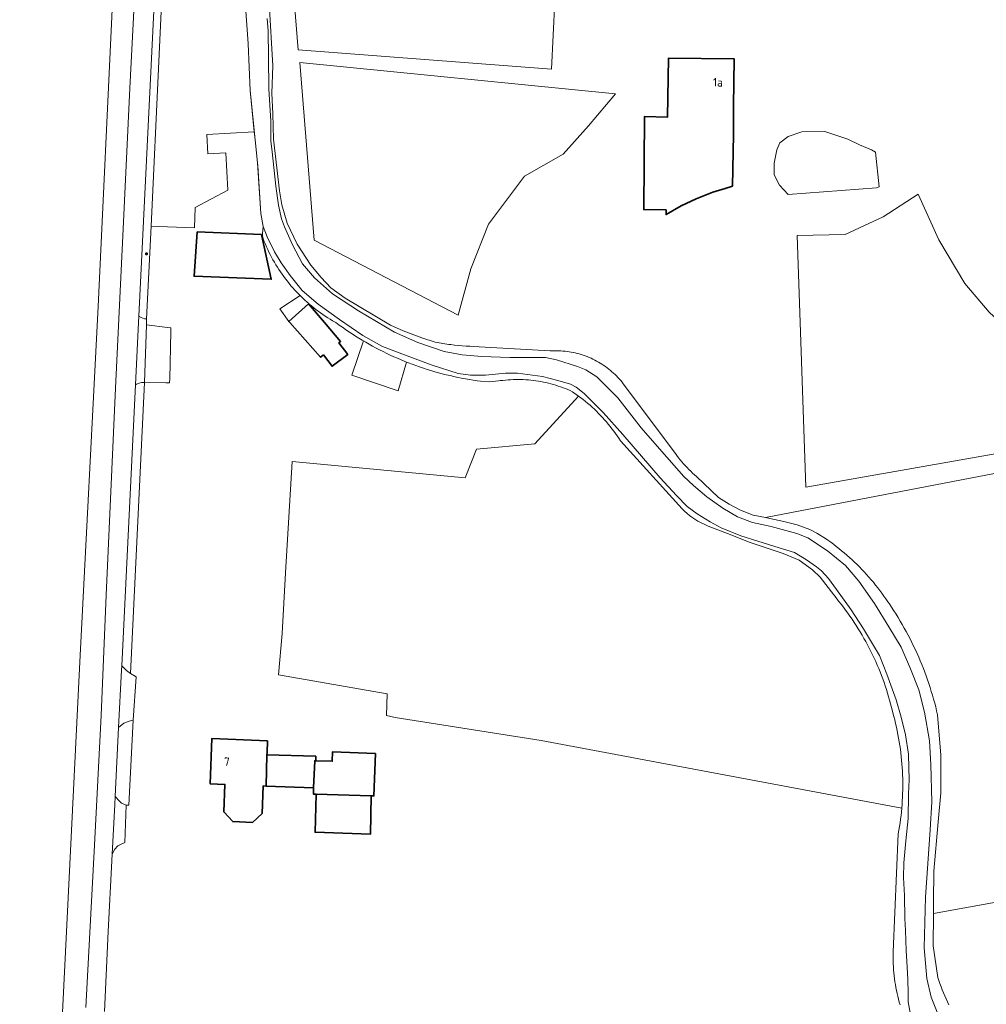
# Model space of a CAD drawing. Header units: metres. Extents: x 152610 to 160096, y 456114 to 462495.
# Tile 913 of 938: x 159071 to 159223, y 460143 to 460298. Entities that reach past the tile are written whole.
import ezdxf
from ezdxf.enums import TextEntityAlignment as Align

# ---------------------------------------------------------------- set-up
doc = ezdxf.new("R2010")
doc.units = ezdxf.units.M
doc.header["$LTSCALE"] = 0.5
doc.layers.get('0').update_dxf_attribs({"linetype": 'CONTINUOUS'})
for name, color, linetype, lineweight in [('B-PV-GK-BESCHOEIING-G', 251, 'GK-BESCHOEIING-SO', 18), ('B-PV-GR-BOUWLAND-GV', 251, 'CONTINUOUS', 13), ('B-PV-GR-GRAS-GV', 251, 'CONTINUOUS', 13), ('B-PV-IE-MEUBILAIR-S', 251, 'CONTINUOUS', 25), ('B-PV-OG-BEBOUWING-GV', 6, 'CONTINUOUS', 35), ('B-PV-OG-BEBOUWING-T18', 1, 'CONTINUOUS', 18), ('B-PV-OG-BEBOUWING_OVERBOUWING-GV', 251, 'CONTINUOUS', 18), ('B-PV-OG-TERREIN_BEGROEID-GV', 251, 'CONTINUOUS', 18), ('B-PV-OG-TERREIN_OEVER-GV', 251, 'CONTINUOUS', 18), ('B-PV-OG-WATER_SLOOT-GV', 251, 'CONTINUOUS', 18), ('B-PV-VH-GESLOTENVERHARDING_ASFALT-GV', 251, 'CONTINUOUS', 18), ('B-PV-VH-ONVERHARD_ZAND-GV', 251, 'CONTINUOUS', 18), ('B-PV-VH-OPENVERHARDING_BETONSTRAATSTEEN-GV', 251, 'CONTINUOUS', 18)]:
    doc.layers.add(name, color=color, linetype=linetype, lineweight=lineweight)
doc.styles.add('NLCS-ISO-M750-T18', font='NLCS-ISO.ttf', dxfattribs={"height": 1.35})
doc.linetypes.add('GK-BESCHOEIING-SO', pattern='A,18,-3,[1,NLCS.SHX,S=0.6,R=0,X=0,Y=0],-3', length=24)

# ---------------------------------------------------------------- blocks, each defined once
blk = doc.blocks.new('SIE-MEUBILAIR_PAAL_LICHTMAST-SO')
for points in [[(-0.62, 0), (-1, 0)], [(-0.71, 0.71), (-0.44, 0.44)], [(0, 1), (0, 0.62)], [(0.44, 0.44), (0.71, 0.71)], [(1, 0), (0.62, 0)], [(-0.71, -0.71), (-0.44, -0.44)], [(0, -0.62), (0, -1)], [(0.44, -0.44), (0.71, -0.71)]]:
    blk.add_lwpolyline(points)
blk.add_circle((0, 0), 0.5)

msp = doc.modelspace()

# ---------------------------------------------------------------- linework, layer by layer
at = {"layer": 'B-PV-GK-BESCHOEIING-G', "flags": 128}
for points in [[(159071.405, 460000), (159072.765, 460027.886), (159074.554, 460065.078), (159075.912, 460095.401), (159078.157, 460141.555), (159080.854, 460196.661), (159083.719, 460252.522), (159085.998, 460300.346), (159087.504, 460331.468), (159088.007, 460362.514), (159086.043, 460406.281), (159084.19, 460451.833), (159085.001, 460489.846), (159085.64, 460500)], [(159109.669, 460265.095), (159109.301, 460267.177), (159108.813, 460275.113), (159108.414, 460278.734), (159107.659, 460286.485), (159107.34, 460293.817), (159106.967, 460299.015), (159106.395, 460305.414), (159105.844, 460309.62), (159105.608, 460313.917)]]:
    msp.add_lwpolyline(points, dxfattribs=at)
at = {"layer": 'B-PV-GR-BOUWLAND-GV', "flags": 128}
for points in [[(159156.609, 460321.976), (159134.539, 460322.192), (159129.221, 460322.618), (159112.821, 460322.106), (159115.202, 460292.869), (159155.022, 460289.827)], [(159115.467, 460290.885), (159117.716, 460262.971), (159140.338, 460251.197), (159142.322, 460258.473), (159145.1, 460265.485), (159150.789, 460273.025), (159156.874, 460276.465), (159160.843, 460280.963), (159165.076, 460285.99)], [(159212.663, 460270.177), (159207.172, 460266.639), (159201.193, 460263.832), (159193.628, 460263.71), (159195.001, 460224.13), (159318.241, 460245.81), (159317.887, 460247.051), (159317.045, 460250), (159311.57, 460269.19), (159309.88, 460274.035), (159309.302, 460275.971), (159308.58, 460276.411), (159306.861, 460276.808), (159305.504, 460276.862), (159229.395, 460271.382), (159227.28, 460271.23), (159227.809, 460264.612), (159228.339, 460255.219), (159227.28, 460248.472), (159223.841, 460251.647), (159220.004, 460256.145), (159215.903, 460263.024)]]:
    msp.add_lwpolyline(points, close=True, dxfattribs=at)
at = {"layer": 'B-PV-GR-GRAS-GV', "flags": 128}
for points in [[(159099.012, 460268.123), (159104.117, 460270.821), (159103.798, 460276.692), (159100.976, 460276.539), (159100.811, 460279.583), (159108.292, 460279.989), (159107.659, 460286.485), (159107.34, 460293.817), (159106.967, 460299.015), (159106.395, 460305.414), (159105.844, 460309.62), (159105.608, 460313.917), (159105.558, 460315.597), (159104.617, 460316.246), (159094.507, 460316.961), (159092.058, 460265.17), (159093.237, 460265.114), (159098.875, 460264.912)], [(159206.141, 460271.183), (159206.543, 460271.346), (159205.986, 460276.787), (159205.329, 460277.158), (159203.446, 460277.943), (159201.625, 460278.818), (159198.028, 460280.022), (159194.411, 460280.009), (159192.24, 460279.27), (159190.941, 460278.268), (159190.44, 460277.151), (159190.029, 460275.056), (159190.029, 460273.233), (159190.895, 460271.593), (159192.24, 460270.135)], [(159210.099, 460173.675), (159210.145, 460174.256), (159210.183, 460174.837), (159210.213, 460175.418), (159210.235, 460176), (159210.249, 460176.583), (159210.255, 460177.165), (159210.253, 460177.747), (159210.243, 460178.33), (159210.225, 460178.912), (159210.199, 460179.494), (159210.165, 460180.075), (159210.123, 460180.656), (159210.073, 460181.236), (159210.016, 460181.816), (159209.95, 460182.395), (159209.876, 460182.972), (159209.794, 460183.549), (159209.705, 460184.124), (159209.607, 460184.699), (159209.502, 460185.271), (159209.388, 460185.843), (159209.267, 460186.413), (159209.138, 460186.981), (159209.002, 460187.547), (159208.857, 460188.111), (159208.705, 460188.673), (159208.631, 460188.936), (159208.493, 460189.507), (159208.348, 460190.075), (159208.194, 460190.642), (159208.034, 460191.207), (159207.865, 460191.769), (159207.688, 460192.329), (159207.505, 460192.887), (159207.313, 460193.442), (159207.114, 460193.994), (159206.907, 460194.543), (159206.694, 460195.09), (159206.472, 460195.634), (159206.243, 460196.174), (159206.007, 460196.712), (159205.764, 460197.246), (159205.513, 460197.777), (159205.255, 460198.304), (159204.99, 460198.828), (159204.718, 460199.348), (159204.438, 460199.865), (159204.152, 460200.377), (159203.859, 460200.886), (159203.558, 460201.39), (159203.251, 460201.891), (159202.938, 460202.387), (159202.617, 460202.879), (159202.29, 460203.366), (159201.956, 460203.849), (159201.616, 460204.327), (159201.269, 460204.801), (159200.916, 460205.27), (159200.556, 460205.734), (159200.19, 460206.193), (159200.148, 460206.245), (159199.953, 460206.531), (159199.751, 460206.812), (159199.543, 460207.088), (159199.436, 460207.224), (159197.272, 460209.992), (159196.077, 460211.171), (159193.98, 460212.659), (159191.443, 460213.704), (159186.25, 460215.444), (159182.72, 460216.868), (159179.672, 460218.003), (159178.038, 460218.81), (159176.95, 460219.516), (159176.746, 460219.684), (159176.341, 460220.025), (159175.943, 460220.373), (159175.549, 460220.727), (159165.856, 460231.439), (159165.605, 460231.824), (159165.347, 460232.205), (159165.082, 460232.581), (159164.811, 460232.953), (159164.534, 460233.32), (159164.25, 460233.682), (159163.96, 460234.039), (159163.664, 460234.391), (159163.361, 460234.737), (159163.053, 460235.079), (159162.739, 460235.415), (159162.419, 460235.745), (159162.093, 460236.07), (159161.762, 460236.389), (159161.425, 460236.702), (159161.083, 460237.01), (159160.736, 460237.311), (159160.383, 460237.606), (159160.025, 460237.896), (159159.663, 460238.178), (159159.295, 460238.455), (159152.391, 460230.961), (159143.21, 460230.138), (159141.442, 460225.607), (159114.23, 460228.185), (159113.219, 460210.683), (159112.689, 460201.162), (159112.095, 460194.665), (159129.208, 460191.657), (159129.064, 460188.25), (159130.44, 460187.921), (159153.414, 460184.323)]]:
    msp.add_lwpolyline(points, close=True, dxfattribs=at)
msp.add_lwpolyline([(159242.149, 460229.637), (159188.673, 460219.363), (159189.336, 460219.235), (159191.531, 460218.73), (159193.651, 460218.209), (159195.651, 460217.492), (159196.719, 460216.924), (159198.262, 460215.959), (159198.485, 460215.804), (159198.926, 460215.488), (159199.363, 460215.165), (159199.795, 460214.836), (159200.222, 460214.501), (159200.644, 460214.159), (159201.061, 460213.811), (159201.472, 460213.457), (159201.879, 460213.097), (159202.28, 460212.731), (159202.676, 460212.359), (159203.066, 460211.982), (159203.451, 460211.598), (159203.83, 460211.209), (159204.203, 460210.815), (159204.57, 460210.415), (159204.931, 460210.01), (159205.287, 460209.599), (159205.636, 460209.183), (159205.979, 460208.762), (159206.316, 460208.336), (159206.646, 460207.905), (159206.97, 460207.47), (159207.288, 460207.03), (159207.599, 460206.584), (159207.904, 460206.135), (159208.145, 460205.784), (159208.501, 460205.255), (159208.85, 460204.722), (159209.193, 460204.184), (159209.529, 460203.642), (159209.858, 460203.096), (159210.18, 460202.545), (159210.495, 460201.991), (159210.803, 460201.433), (159211.104, 460200.871), (159211.398, 460200.305), (159211.685, 460199.736), (159211.964, 460199.163), (159212.237, 460198.587), (159212.502, 460198.007), (159212.76, 460197.424), (159213.011, 460196.837), (159213.254, 460196.248), (159213.49, 460195.656), (159213.718, 460195.06), (159213.939, 460194.462), (159214.153, 460193.862), (159214.358, 460193.258), (159214.557, 460192.652), (159214.747, 460192.044), (159214.93, 460191.433), (159215.106, 460190.82), (159215.273, 460190.205), (159215.433, 460189.588), (159215.585, 460188.968), (159215.729, 460188.347), (159216.263, 460182.007), (159216.232, 460176.117), (159215.807, 460171.533), (159215.135, 460163.793), (159215.087, 460159.03), (159215.075, 460157.124), (159337.692, 460179.292)], dxfattribs=at)
at = {"layer": 'B-PV-OG-BEBOUWING-GV', "flags": 128}
for points in [[(159183.639, 460284.005), (159183.735, 460291.493), (159173.414, 460291.568), (159173.27, 460282.322), (159169.638, 460282.379), (159169.537, 460267.773), (159173.042, 460267.719), (159173.031, 460266.981), (159175.414, 460268.37), (159177.753, 460269.473), (159180.4, 460270.531), (159182.342, 460271.104), (159183.467, 460271.479), (159183.616, 460279.549)], [(159109.452, 460263.88), (159099.327, 460264.272), (159098.821, 460257.303), (159110.956, 460256.832)], [(159119.18, 460244.939), (159120.523, 460243.148), (159122.998, 460245.005), (159121.612, 460246.854), (159121.854, 460247.044), (159119.318, 460250), (159116.801, 460252.933), (159113.712, 460250.174), (159113.867, 460250), (159118.705, 460244.566)], [(159110.352, 460184.291), (159101.62, 460184.64), (159101.33, 460177.51), (159103.668, 460177.417), (159103.495, 460173.09), (159104.896, 460171.573), (159108.003, 460171.449), (159109.521, 460172.849), (159109.693, 460177.176), (159110.145, 460177.158), (159110.287, 460182.063), (159110.298, 460182.422)], [(159127.345, 460182.299), (159120.583, 460182.517), (159120.541, 460181.048), (159117.963, 460181.129), (159117.79, 460181.133), (159117.627, 460176.859), (159117.59, 460175.89), (159117.757, 460175.885), (159118.007, 460175.878), (159126.659, 460175.632), (159126.909, 460175.625), (159127.103, 460175.619)], [(159117.984, 460181.846), (159110.287, 460182.063), (159110.145, 460177.158), (159117.627, 460176.859), (159117.79, 460181.133), (159117.963, 460181.129)], [(159126.659, 460175.632), (159118.007, 460175.878), (159117.84, 460169.909), (159126.562, 460169.594)]]:
    msp.add_lwpolyline(points, close=True, dxfattribs=at)
at = {"layer": 'B-PV-OG-BEBOUWING_OVERBOUWING-GV', "flags": 128}
for points in [[(159115.602, 460254.149), (159115.493, 460254.259), (159112.302, 460252.181), (159113.712, 460250.174), (159116.801, 460252.933), (159116.858, 460252.991), (159116.593, 460253.221), (159116.257, 460253.525), (159115.927, 460253.834)], [(159125.809, 460246.918), (159125.456, 460247.126), (159123.648, 460241.755), (159130.893, 460239.261), (159132.212, 460243.815), (159131.954, 460243.918), (159131.379, 460244.154), (159130.806, 460244.398), (159130.237, 460244.649), (159129.671, 460244.908), (159129.109, 460245.174), (159128.549, 460245.447), (159127.994, 460245.727), (159127.442, 460246.014), (159126.894, 460246.309), (159126.35, 460246.61)]]:
    msp.add_lwpolyline(points, close=True, dxfattribs=at)
at = {"layer": 'B-PV-OG-TERREIN_BEGROEID-GV', "flags": 128}
for points in [[(159084.19, 460451.833), (159086.043, 460406.281), (159088.007, 460362.514), (159087.504, 460331.468), (159085.998, 460300.346), (159083.719, 460252.522), (159080.854, 460196.661), (159078.157, 460141.555)], [(159094.113, 460332.12), (159090.147, 460251.026), (159090.527, 460250.795), (159091.035, 460250.602), (159091.369, 460250.603), (159092.058, 460265.17), (159094.507, 460316.961)], [(159081.782, 460142.359), (159083.162, 460167.866), (159084.204, 460188.274), (159084.989, 460207.168), (159086.482, 460239.717), (159087.626, 460263.671), (159088.721, 460286.863), (159089.543, 460303.113)]]:
    msp.add_lwpolyline(points, dxfattribs=at)
msp.add_lwpolyline([(159088.849, 460194.863), (159091.006, 460240.618), (159090.559, 460240.591), (159090.192, 460240.483), (159089.785, 460240.322), (159089.617, 460240.201), (159087.455, 460196.07), (159088.215, 460195.337), (159088.832, 460194.873)], close=True, dxfattribs=at)
at = {"layer": 'B-PV-OG-TERREIN_OEVER-GV', "flags": 128}
for points in [[(159217.49, 460142.755), (159217.27, 460143.223), (159217.058, 460143.695), (159216.852, 460144.17), (159216.655, 460144.648), (159216.464, 460145.129), (159216.282, 460145.612), (159216.106, 460146.099), (159215.938, 460146.588), (159215.778, 460147.08), (159215.043, 460152.058), (159215.075, 460157.124), (159215.087, 460159.03), (159215.135, 460163.793), (159215.807, 460171.533), (159216.232, 460176.117), (159216.263, 460182.007), (159215.729, 460188.347), (159215.585, 460188.968), (159215.433, 460189.588), (159215.273, 460190.205), (159215.106, 460190.82), (159214.93, 460191.433), (159214.747, 460192.044), (159214.557, 460192.652), (159214.358, 460193.258), (159214.153, 460193.862), (159213.939, 460194.462), (159213.718, 460195.06), (159213.49, 460195.656), (159213.254, 460196.248), (159213.011, 460196.837), (159212.76, 460197.424), (159212.502, 460198.007), (159212.237, 460198.587), (159211.964, 460199.163), (159211.685, 460199.736), (159211.398, 460200.305), (159211.104, 460200.871), (159210.803, 460201.433), (159210.495, 460201.991), (159210.18, 460202.545), (159209.858, 460203.096), (159209.529, 460203.642), (159209.193, 460204.184), (159208.85, 460204.722), (159208.501, 460205.255), (159208.145, 460205.784), (159207.904, 460206.135), (159207.599, 460206.584), (159207.288, 460207.03), (159206.97, 460207.47), (159206.646, 460207.905), (159206.316, 460208.336), (159205.979, 460208.762), (159205.636, 460209.183), (159205.287, 460209.599), (159204.931, 460210.01), (159204.57, 460210.415), (159204.203, 460210.815), (159203.83, 460211.209), (159203.451, 460211.598), (159203.066, 460211.982), (159202.676, 460212.359), (159202.28, 460212.731), (159201.879, 460213.097), (159201.472, 460213.457), (159201.061, 460213.811), (159200.644, 460214.159), (159200.222, 460214.501), (159199.795, 460214.836), (159199.363, 460215.165), (159198.926, 460215.488), (159198.485, 460215.804), (159198.262, 460215.959), (159196.719, 460216.924), (159195.651, 460217.492), (159193.651, 460218.209), (159191.531, 460218.73), (159189.336, 460219.235), (159188.673, 460219.363), (159186.72, 460219.74), (159184.765, 460220.516), (159182.975, 460221.488), (159181.304, 460222.536), (159177.827, 460225.815), (159177.52, 460226.085), (159177.217, 460226.361), (159176.92, 460226.643), (159176.629, 460226.931), (159176.343, 460227.225), (159176.063, 460227.524), (159175.789, 460227.828), (159175.521, 460228.138), (159175.258, 460228.453), (159175.003, 460228.773), (159174.753, 460229.098), (159174.51, 460229.428), (159166.319, 460240.387), (159166.116, 460240.643), (159165.907, 460240.895), (159165.691, 460241.141), (159165.47, 460241.382), (159165.242, 460241.617), (159165.01, 460241.847), (159164.771, 460242.07), (159164.527, 460242.288), (159164.278, 460242.5), (159164.024, 460242.706), (159163.765, 460242.906), (159163.501, 460243.099), (159163.232, 460243.286), (159162.959, 460243.466), (159162.682, 460243.639), (159162.4, 460243.805), (159162.115, 460243.965), (159161.825, 460244.117), (159161.532, 460244.262), (159161.236, 460244.401), (159160.936, 460244.532), (159160.633, 460244.655), (159160.327, 460244.771), (159160.019, 460244.88), (159159.708, 460244.981), (159159.394, 460245.074), (159159.078, 460245.159), (159158.761, 460245.237), (159158.441, 460245.307), (159158.12, 460245.37), (159157.798, 460245.424), (159157.474, 460245.47), (159157.149, 460245.509), (159156.823, 460245.539), (159156.497, 460245.562), (159156.17, 460245.577), (159155.843, 460245.583), (159155.516, 460245.582), (159155.189, 460245.572), (159154.863, 460245.555), (159154.817, 460245.552), (159142.708, 460246.269), (159142.205, 460246.292), (159141.599, 460246.327), (159140.993, 460246.37), (159140.388, 460246.422), (159139.783, 460246.481), (159139.18, 460246.548), (159138.878, 460246.585), (159136.719, 460246.938), (159134.653, 460247.634), (159131.686, 460248.718), (159129.7, 460249.585), (159122.578, 460253.865), (159120.35, 460255.462), (159118.793, 460257.101), (159117.196, 460259.01), (159115.034, 460262.341), (159113.453, 460265.653), (159112.645, 460268.506), (159112.249, 460270.698), (159111.338, 460278.82), (159111.208, 460282.806), (159111.029, 460286.062), (159111.189, 460290.359), (159110.634, 460300.245)], [(159110.304, 460297.824), (159110.474, 460295.887), (159110.514, 460291.74), (159110.556, 460286.736), (159110.899, 460281.688), (159110.907, 460278.593), (159111.121, 460276.851), (159111.675, 460271.458), (159112.088, 460268.454), (159112.589, 460266.336), (159113.058, 460265.045), (159114.282, 460262.253), (159115.882, 460259.267), (159117.781, 460257.063), (159120.612, 460254.546), (159124.69, 460251.866), (159130.318, 460248.514), (159134.033, 460246.9), (159138.139, 460245.468), (159140.965, 460244.964), (159144.091, 460244.701), (159148.494, 460244.502), (159152.115, 460244.51), (159154.083, 460244.515), (159155.827, 460244.174), (159159.12, 460243.1), (159160.399, 460242.607), (159162.159, 460241.485), (159165.443, 460238.202), (159169.121, 460233.493), (159171.984, 460230.149), (159175.826, 460225.816), (159177.377, 460224.393), (159179.44, 460222.595), (159181.953, 460220.858), (159184.256, 460219.466), (159186.647, 460218.6), (159189.549, 460217.977), (159193.608, 460216.874), (159195.353, 460216.173), (159198.438, 460214.122), (159201.269, 460211.83), (159203.333, 460209.355), (159205.806, 460205.86), (159208.069, 460202.2), (159209.985, 460198.974), (159211.481, 460195.567), (159212.796, 460192.264), (159213.676, 460188.75), (159214.438, 460184.245), (159214.688, 460180.564), (159214.837, 460174.704), (159214.547, 460170.256), (159213.852, 460159.676), (159213.616, 460151.712), (159214.034, 460146.935), (159214.717, 460143.992), (159216.108, 460140.584)], [(159211.6, 460140.693), (159211.097, 460143.247), (159211.094, 460144.569), (159211.029, 460146.792), (159210.917, 460149.557), (159210.807, 460151.299), (159210.743, 460152.892), (159210.694, 460154.47), (159210.585, 460156.318), (159210.531, 460159.939), (159210.374, 460162.778), (159210.428, 460165.107), (159210.72, 460168.534), (159211.117, 460172.081), (159211.168, 460175.867), (159211.238, 460178.181), (159211.203, 460179.999), (159211.183, 460182.178), (159210.664, 460185.227), (159209.997, 460187.975), (159209.238, 460190.738), (159207.741, 460194.731), (159206.577, 460197.673), (159204.103, 460201.874), (159202.127, 460204.875), (159199.835, 460208.07), (159198.599, 460209.795), (159197.469, 460210.994), (159196.671, 460211.608), (159195.121, 460212.731), (159193.225, 460213.883), (159190.804, 460214.614), (159187.466, 460215.642), (159184.804, 460216.492), (159181.676, 460217.762), (159179.975, 460218.674), (159177.914, 460219.962), (159176.363, 460221.085), (159174.661, 460222.823), (159172.085, 460225.582), (159166.223, 460232.404), (159163.15, 460235.868), (159160.152, 460238.85), (159158.918, 460239.839), (159158.015, 460240.318), (159156, 460240.929), (159153.595, 460241.539), (159149.687, 460242.055), (159147.809, 460242.051), (159144.624, 460241.742), (159142.265, 460241.737), (159140.371, 460242.033), (159136.1, 460243.374), (159131.934, 460244.957), (159128.46, 460246.271), (159125.361, 460247.961), (159121.703, 460250.507), (159118.362, 460252.902), (159115.817, 460255.075), (159113.933, 460257.429), (159112.501, 460259.409), (159111.475, 460261.15), (159110.327, 460263.476), (159109.669, 460265.095), (159109.651, 460264.58), (159109.599, 460264.013), (159109.605, 460263.654), (159109.694, 460263.169), (159109.86, 460262.749), (159110.034, 460262.33), (159110.216, 460261.916), (159110.404, 460261.504), (159110.6, 460261.096), (159110.803, 460260.692), (159111.013, 460260.291), (159111.23, 460259.893), (159111.454, 460259.5), (159111.685, 460259.111), (159111.923, 460258.726), (159112.168, 460258.345), (159112.419, 460257.968), (159112.677, 460257.596), (159112.942, 460257.229), (159113.213, 460256.866), (159113.49, 460256.509), (159113.774, 460256.156), (159114.063, 460255.808), (159114.359, 460255.465), (159114.661, 460255.128), (159114.969, 460254.796), (159115.283, 460254.47), (159115.493, 460254.259), (159115.602, 460254.149), (159115.927, 460253.834), (159116.257, 460253.525), (159116.593, 460253.221), (159116.858, 460252.991), (159116.935, 460252.924), (159117.281, 460252.632), (159117.632, 460252.347), (159117.989, 460252.068), (159118.35, 460251.795), (159118.716, 460251.529), (159119.087, 460251.269), (159119.462, 460251.016), (159119.842, 460250.77), (159120.226, 460250.53), (159120.615, 460250.297), (159121.007, 460250.071), (159121.136, 460249.999), (159121.637, 460249.63), (159122.143, 460249.268), (159122.654, 460248.912), (159123.169, 460248.563), (159123.688, 460248.221), (159124.212, 460247.885), (159124.74, 460247.556), (159125.273, 460247.234), (159125.809, 460246.918), (159126.35, 460246.61), (159126.894, 460246.309), (159127.442, 460246.014), (159127.994, 460245.727), (159128.549, 460245.447), (159129.109, 460245.174), (159129.671, 460244.908), (159130.237, 460244.649), (159130.806, 460244.398), (159131.379, 460244.154), (159131.954, 460243.918), (159132.533, 460243.688), (159133.114, 460243.467), (159133.699, 460243.253), (159134.286, 460243.046), (159134.875, 460242.847), (159135.467, 460242.655), (159136.062, 460242.472), (159136.658, 460242.295), (159137.257, 460242.127), (159137.858, 460241.966), (159138.462, 460241.813), (159139.067, 460241.668), (159139.673, 460241.53), (159140.282, 460241.4), (159140.892, 460241.279), (159141.504, 460241.165), (159142.117, 460241.058), (159142.731, 460240.96), (159143.347, 460240.87), (159143.866, 460240.8), (159145.277, 460240.718), (159146.686, 460240.836), (159146.994, 460240.881), (159147.391, 460240.932), (159147.789, 460240.975), (159148.188, 460241.01), (159148.587, 460241.037), (159148.987, 460241.057), (159149.387, 460241.068), (159149.788, 460241.071), (159150.188, 460241.066), (159150.588, 460241.053), (159150.988, 460241.032), (159151.387, 460241.004), (159151.786, 460240.967), (159152.184, 460240.922), (159152.581, 460240.869), (159152.977, 460240.809), (159153.371, 460240.74), (159153.764, 460240.664), (159154.155, 460240.58), (159154.545, 460240.488), (159154.933, 460240.388), (159155.319, 460240.28), (159155.702, 460240.165), (159156.083, 460240.042), (159156.462, 460239.912), (159156.837, 460239.774), (159157.21, 460239.629), (159157.58, 460239.476), (159157.947, 460239.315), (159158.311, 460239.148), (159158.546, 460238.989), (159158.923, 460238.725), (159159.295, 460238.455), (159159.663, 460238.178), (159160.025, 460237.896), (159160.383, 460237.606), (159160.736, 460237.311), (159161.083, 460237.01), (159161.425, 460236.702), (159161.762, 460236.389), (159162.093, 460236.07), (159162.419, 460235.745), (159162.739, 460235.415), (159163.053, 460235.079), (159163.361, 460234.737), (159163.664, 460234.391), (159163.96, 460234.039), (159164.25, 460233.682), (159164.534, 460233.32), (159164.811, 460232.953), (159165.082, 460232.581), (159165.347, 460232.205), (159165.605, 460231.824), (159165.856, 460231.439), (159175.549, 460220.727), (159175.943, 460220.373), (159176.341, 460220.025), (159176.746, 460219.684), (159176.95, 460219.516), (159178.038, 460218.81), (159179.672, 460218.003), (159182.72, 460216.868), (159186.25, 460215.444), (159191.443, 460213.704), (159193.98, 460212.659), (159196.077, 460211.171), (159197.272, 460209.992), (159199.436, 460207.224), (159199.543, 460207.088), (159199.751, 460206.812), (159199.953, 460206.531), (159200.148, 460206.245), (159200.19, 460206.193), (159200.556, 460205.734), (159200.916, 460205.27), (159201.269, 460204.801), (159201.616, 460204.327), (159201.956, 460203.849), (159202.29, 460203.366), (159202.617, 460202.879), (159202.938, 460202.387), (159203.251, 460201.891), (159203.558, 460201.39), (159203.859, 460200.886), (159204.152, 460200.377), (159204.438, 460199.865), (159204.718, 460199.348), (159204.99, 460198.828), (159205.255, 460198.304), (159205.513, 460197.777), (159205.764, 460197.246), (159206.007, 460196.712), (159206.243, 460196.174), (159206.472, 460195.634), (159206.694, 460195.09), (159206.907, 460194.543), (159207.114, 460193.994), (159207.313, 460193.442), (159207.505, 460192.887), (159207.688, 460192.329), (159207.865, 460191.769), (159208.034, 460191.207), (159208.194, 460190.642), (159208.348, 460190.075), (159208.493, 460189.507), (159208.631, 460188.936), (159208.705, 460188.673), (159208.857, 460188.111), (159209.002, 460187.547), (159209.138, 460186.981), (159209.267, 460186.413), (159209.388, 460185.843), (159209.502, 460185.271), (159209.607, 460184.699), (159209.705, 460184.124), (159209.794, 460183.549), (159209.876, 460182.972), (159209.95, 460182.395), (159210.016, 460181.816), (159210.073, 460181.236), (159210.123, 460180.656), (159210.165, 460180.075), (159210.199, 460179.494), (159210.225, 460178.912), (159210.243, 460178.33), (159210.253, 460177.747), (159210.255, 460177.165), (159210.249, 460176.583), (159210.235, 460176), (159210.213, 460175.418), (159210.183, 460174.837), (159210.145, 460174.256), (159210.099, 460173.675), (159210.045, 460173.095), (159209.983, 460172.516), (159209.914, 460171.938), (159209.836, 460171.36), (159209.75, 460170.784), (159209.657, 460170.209), (159209.555, 460169.636), (159208.728, 460151.09), (159208.722, 460150.621), (159208.724, 460150.151), (159208.733, 460149.682), (159208.751, 460149.213), (159208.777, 460148.744), (159208.811, 460148.276), (159208.853, 460147.809), (159208.902, 460147.342), (159208.96, 460146.876), (159209.025, 460146.411), (159209.099, 460145.948), (159209.18, 460145.485), (159209.27, 460145.025), (159209.367, 460144.565), (159209.472, 460144.108), (159209.584, 460143.652), (159209.705, 460143.198), (159209.833, 460142.747)]]:
    msp.add_lwpolyline(points, dxfattribs=at)
at = {"layer": 'B-PV-OG-WATER_SLOOT-GV', "flags": 128}
for points in [[(159078.157, 460141.555), (159080.854, 460196.661), (159083.719, 460252.522), (159085.998, 460300.346), (159087.504, 460331.468), (159088.007, 460362.514), (159086.043, 460406.281), (159084.19, 460451.833)], [(159106.967, 460299.015), (159107.34, 460293.817), (159107.659, 460286.485), (159108.292, 460279.989), (159108.414, 460278.734), (159108.813, 460275.113), (159108.842, 460274.647), (159109.301, 460267.177), (159109.669, 460265.095), (159110.327, 460263.476), (159111.475, 460261.15), (159112.501, 460259.409), (159113.933, 460257.429), (159115.817, 460255.075), (159118.362, 460252.902), (159121.703, 460250.507), (159125.361, 460247.961), (159128.46, 460246.271), (159131.934, 460244.957), (159136.1, 460243.374), (159140.371, 460242.033), (159142.265, 460241.737), (159144.624, 460241.742), (159147.809, 460242.051), (159149.687, 460242.055), (159153.595, 460241.539), (159156, 460240.929), (159158.015, 460240.318), (159158.918, 460239.839), (159160.152, 460238.85), (159163.15, 460235.868), (159166.223, 460232.404), (159172.085, 460225.582), (159174.661, 460222.823), (159176.363, 460221.085), (159177.914, 460219.962), (159179.975, 460218.674), (159181.676, 460217.762), (159184.804, 460216.492), (159187.466, 460215.642), (159190.804, 460214.614), (159193.225, 460213.883), (159195.121, 460212.731), (159196.671, 460211.608), (159197.469, 460210.994), (159198.599, 460209.795), (159199.835, 460208.07), (159202.127, 460204.875), (159204.103, 460201.874), (159206.577, 460197.673), (159207.741, 460194.731), (159209.238, 460190.738), (159209.997, 460187.975), (159210.664, 460185.227), (159211.183, 460182.178), (159211.203, 460179.999), (159211.238, 460178.181), (159211.168, 460175.867), (159211.117, 460172.081), (159210.72, 460168.534), (159210.428, 460165.107), (159210.374, 460162.778), (159210.531, 460159.939), (159210.585, 460156.318), (159210.694, 460154.47), (159210.743, 460152.892), (159210.807, 460151.299), (159210.917, 460149.557), (159211.029, 460146.792), (159211.094, 460144.569), (159211.097, 460143.247), (159211.6, 460140.693)], [(159216.108, 460140.584), (159214.717, 460143.992), (159214.034, 460146.935), (159213.616, 460151.712), (159213.852, 460159.676), (159214.547, 460170.256), (159214.837, 460174.704), (159214.688, 460180.564), (159214.438, 460184.245), (159213.676, 460188.75), (159212.796, 460192.264), (159211.481, 460195.567), (159209.985, 460198.974), (159208.069, 460202.2), (159205.806, 460205.86), (159203.333, 460209.355), (159201.269, 460211.83), (159198.438, 460214.122), (159195.353, 460216.173), (159193.608, 460216.874), (159189.549, 460217.977), (159186.647, 460218.6), (159184.256, 460219.466), (159181.953, 460220.858), (159179.44, 460222.595), (159177.377, 460224.393), (159175.826, 460225.816), (159171.984, 460230.149), (159169.121, 460233.493), (159165.443, 460238.202), (159162.159, 460241.485), (159160.399, 460242.607), (159159.12, 460243.1), (159155.827, 460244.174), (159154.083, 460244.515), (159152.115, 460244.51), (159148.494, 460244.502), (159144.091, 460244.701), (159140.965, 460244.964), (159138.139, 460245.468), (159134.033, 460246.9), (159130.318, 460248.514), (159124.69, 460251.866), (159120.612, 460254.546), (159117.781, 460257.063), (159115.882, 460259.267), (159114.282, 460262.253), (159113.058, 460265.045), (159112.589, 460266.336), (159112.088, 460268.454), (159111.675, 460271.458), (159111.121, 460276.851), (159110.907, 460278.593), (159110.899, 460281.688), (159110.556, 460286.736), (159110.514, 460291.74), (159110.474, 460295.887), (159110.304, 460297.824)]]:
    msp.add_lwpolyline(points, dxfattribs=at)
at = {"layer": 'B-PV-VH-GESLOTENVERHARDING_ASFALT-GV', "flags": 128}
for points in [[(159084.719, 460141.736), (159085.284, 460153.142), (159085.29, 460153.26), (159085.951, 460166.469), (159086.34, 460174.24), (159086.406, 460175.53), (159086.961, 460186.378), (159087.42, 460195.35), (159087.455, 460196.07), (159089.617, 460240.201), (159090.097, 460250), (159090.147, 460251.026), (159094.113, 460332.12)], [(159089.543, 460303.113), (159088.721, 460286.863), (159087.626, 460263.671), (159086.482, 460239.717), (159084.989, 460207.168), (159084.204, 460188.274), (159083.162, 460167.866), (159081.782, 460142.359)]]:
    msp.add_lwpolyline(points, dxfattribs=at)
at = {"layer": 'B-PV-VH-ONVERHARD_ZAND-GV', "flags": 128}
for points in [[(159094.403, 460240.535), (159094.983, 460240.521), (159094.999, 460241.183), (159095.178, 460248.594), (159095.193, 460249.182), (159094.63, 460249.254), (159091.335, 460249.676), (159091.006, 460240.618)], [(159087.078, 460174.765), (159086.406, 460175.53), (159086.34, 460174.24), (159085.951, 460166.469), (159086.345, 460167.235), (159086.855, 460167.747), (159087.35, 460168.049), (159087.917, 460168.303), (159088.16, 460174.16), (159087.41, 460174.465)]]:
    msp.add_lwpolyline(points, close=True, dxfattribs=at)
at = {"layer": 'B-PV-VH-OPENVERHARDING_BETONSTRAATSTEEN-GV', "flags": 128}
for points in [[(159091.006, 460240.618), (159091.335, 460249.676), (159091.369, 460250.603), (159091.035, 460250.602), (159090.527, 460250.795), (159090.147, 460251.026), (159090.097, 460250), (159089.617, 460240.201), (159089.785, 460240.322), (159090.192, 460240.483), (159090.559, 460240.591)], [(159088.215, 460195.337), (159087.455, 460196.07), (159087.42, 460195.35), (159086.961, 460186.378), (159087.8, 460187.027), (159088.595, 460187.345), (159089.27, 460187.52), (159089.72, 460194.334), (159088.849, 460194.863), (159088.832, 460194.873)], [(159088.56, 460174.14), (159089.27, 460187.52), (159088.595, 460187.345), (159087.8, 460187.027), (159086.961, 460186.378), (159086.406, 460175.53), (159087.078, 460174.765), (159087.41, 460174.465), (159088.16, 460174.16)]]:
    msp.add_lwpolyline(points, close=True, dxfattribs=at)

# ---------------------------------------------------------------- block references
at = {"layer": 'B-PV-IE-MEUBILAIR-S', "xscale": 0.2, "yscale": 0.2, "zscale": 0.2}
msp.add_blockref('SIE-MEUBILAIR_PAAL_LICHTMAST-SO', (159091.344, 460260.821), dxfattribs=at)

# ---------------------------------------------------------------- texts
at = {"layer": 'B-PV-OG-BEBOUWING-T18', "style": 'NLCS-ISO-M750-T18'}
for s, rotation, p in [('1a', 359.3, (159181.187, 460287.781)), ('7', 357.7, (159103.973, 460180.973))]:
    msp.add_text(s, height=1.35, rotation=rotation, dxfattribs=at).set_placement(p, align=Align.MIDDLE)

doc.saveas('drawing.dxf')
